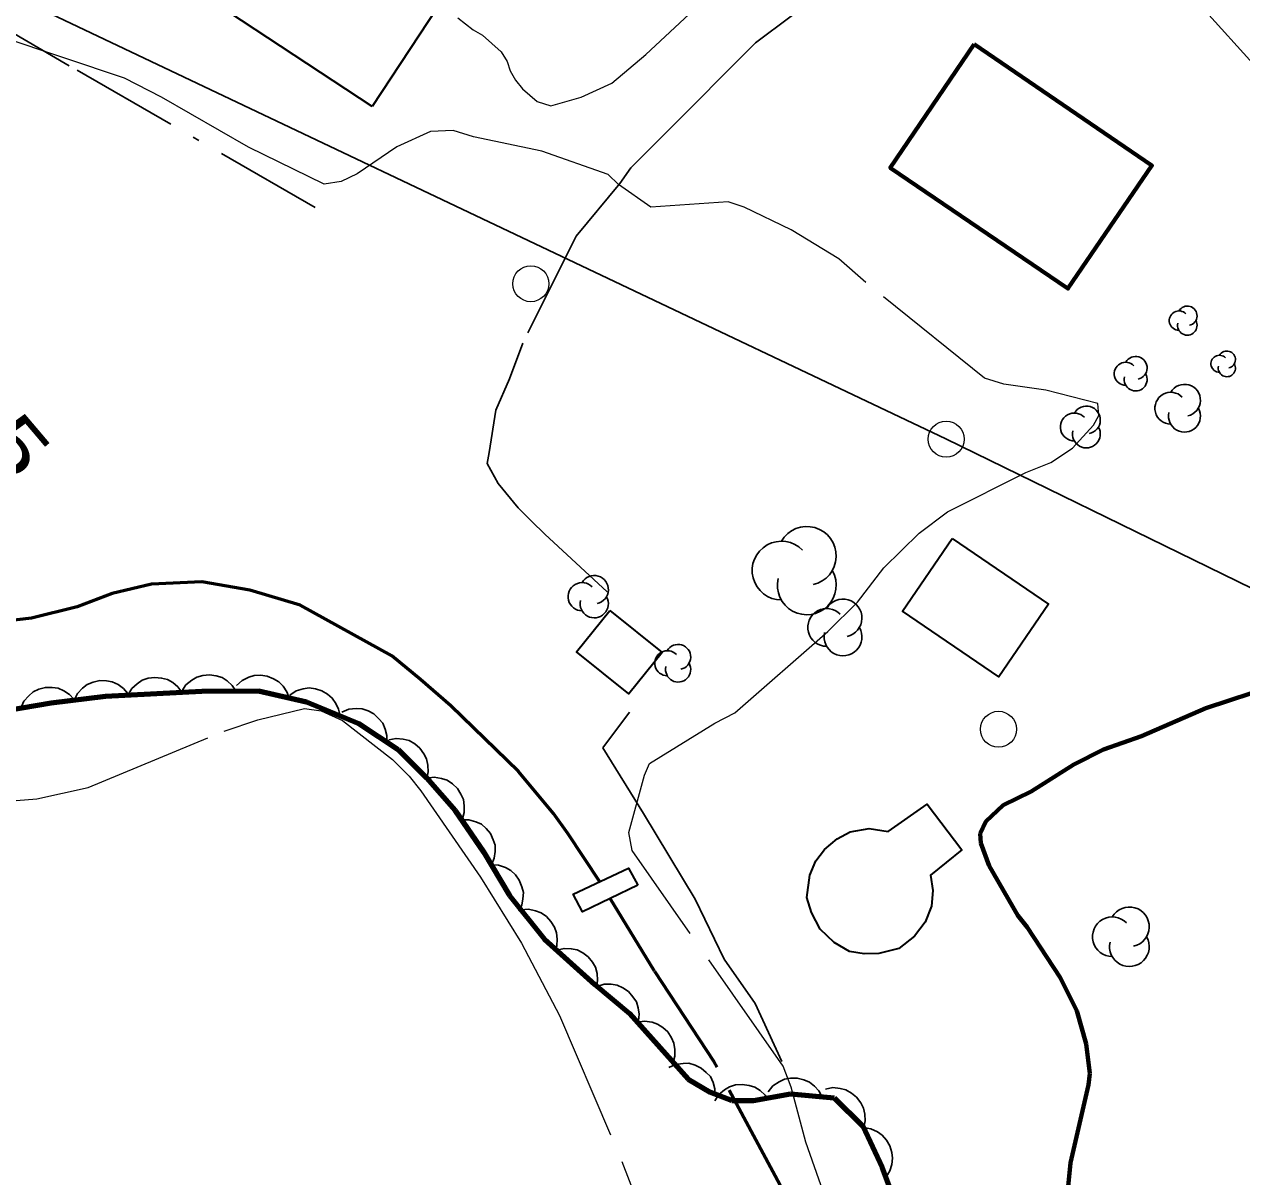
# Model space of a CAD drawing. Extents: x 386081 to 389416, y 5130568 to 5134082.
# Drawn here: x 388016.4 to 388083.9, y 5132546.6 to 5132610.6 of the extents above; entities that cross this region are included whole.
import ezdxf

# ---------------------------------------------------------------- set-up
doc = ezdxf.new("R2010")
doc.units = 0
doc.header["$LTSCALE"] = 1.2
for name, pattern in [('DASH_DOUBLE_DOT', [9.2, 5, -1.2, 0.3, -1.2, 0.3, -1.2]), ('DOT_DASHED', [7.7, 5, -1.2, 0.3, -1.2]), ('LONG_DASHED', [7.5, 6, -1.5])]:
    doc.linetypes.add(name, pattern=pattern)
for name, color, linetype, lineweight in [('19', 7, 'Continuous', 13), ('2', 7, 'Continuous', 13), ('22', 7, 'Continuous', 13), ('26', 7, 'Continuous', 35), ('3', 7, 'Continuous', 140), ('31', 7, 'Continuous', 70), ('36', 7, 'Continuous', 13), ('4', 7, 'DASH_DOUBLE_DOT', 53), ('41', 7, 'DOT_DASHED', 25), ('44', 7, 'Continuous', 25)]:
    doc.layers.add(name, color=color, linetype=linetype, lineweight=lineweight)

msp = doc.modelspace()

# ---------------------------------------------------------------- linework, layer by layer
at = {"layer": '19'}
msp.add_lwpolyline([(388040.44, 5132610.94), (388041.29, 5132610.28), (388041.81, 5132609.98), (388042.85, 5132609.05), (388043.19, 5132608.53), (388043.34, 5132608), (388043.64, 5132607.48), (388044.03, 5132607), (388044.84, 5132606.3), (388045.61, 5132606.07), (388047.29, 5132606.54), (388048.99, 5132607.32), (388050.87, 5132608.92), (388055.96, 5132613.67)], dxfattribs=at)
at = {"layer": '2'}
msp.add_lwpolyline([(388081.06, 5132612.29), (388085.44, 5132607.43), (388086.67, 5132605.96), (388087.35, 5132604.91), (388087.78, 5132603.74), (388087.91, 5132602.63), (388088.34, 5132602.08), (388088.77, 5132601.77), (388089.88, 5132601.28), (388091.24, 5132601.53), (388094.32, 5132601.79), (388095.86, 5132602.35), (388097.4, 5132603.16), (388100.42, 5132605.82), (388101.9, 5132606.93), (388104.18, 5132608.23), (388105.41, 5132608.73), (388106.58, 5132609.41), (388107.76, 5132610.46), (388109.97, 5132613.92)], dxfattribs=at)
at = {"layer": '2', "linetype": 'LONG_DASHED'}
for points in [[(388061.27, 5132544.25), (388059.75, 5132548.55), (388058.95, 5132551.59), (388058.5, 5132552.76), (388050.12, 5132564.74), (388049.94, 5132565.73), (388050.81, 5132568.92), (388051.08, 5132569.57), (388054.7, 5132571.8), (388055.82, 5132572.37), (388060.97, 5132576.88), (388062.62, 5132578.51), (388064.09, 5132580.42), (388066.05, 5132582.34), (388067.61, 5132583.53), (388071.96, 5132585.71), (388073.35, 5132586.26), (388074.55, 5132587.07), (388075.71, 5132588.33), (388076.01, 5132588.88), (388075.95, 5132589.54), (388073.08, 5132590.28), (388070.75, 5132590.62), (388069.67, 5132590.95), (388063.09, 5132596.25), (388061.58, 5132597.57), (388058.95, 5132599.18), (388056.33, 5132600.43), (388055.44, 5132600.74), (388051.16, 5132600.44), (388049.36, 5132601.7), (388048.78, 5132602.26), (388045.1, 5132603.54), (388041.31, 5132604.34), (388040.18, 5132604.69), (388038.92, 5132604.63), (388037.06, 5132603.78), (388034.86, 5132602.29), (388033.97, 5132601.86), (388033.03, 5132601.71), (388028.83, 5132603.76), (388024, 5132606.55), (388021.94, 5132607.59), (388015.16, 5132609.87)], [(388015.48, 5132567.47), (388017.09, 5132567.6), (388019.93, 5132568.23), (388027.48, 5132571.36), (388029.34, 5132571.98), (388031.94, 5132572.61), (388032.87, 5132572.49), (388034.04, 5132571.94), (388036.82, 5132569.79)], [(388036.82, 5132569.79), (388037.75, 5132568.86), (388038.4, 5132568.04), (388041.71, 5132563.26), (388043.98, 5132559.59), (388046.08, 5132555.58), (388049.55, 5132547.47), (388051.75, 5132541.79)]]:
    msp.add_lwpolyline(points, dxfattribs=at)
at = {"layer": '22', "linetype": 'LONG_DASHED', "lineweight": 70}
msp.add_lwpolyline([(388086.81, 5132574.24), (388081.96, 5132572.63), (388078.39, 5132571.08), (388076.28, 5132570.34), (388074.62, 5132569.51), (388072.26, 5132568.01), (388070.7, 5132567.24), (388069.74, 5132566.34), (388069.43, 5132565.67), (388069.47, 5132565.13), (388069.92, 5132563.88), (388071.52, 5132561.13), (388072.03, 5132560.47), (388073.86, 5132557.68), (388074.79, 5132555.84), (388075.32, 5132554), (388075.52, 5132552.36), (388075.45, 5132551.72), (388074.45, 5132547.4), (388074.17, 5132544.69)], dxfattribs=at)
at = {"layer": '26'}
msp.add_lwpolyline([(388050.43, 5132562.8), (388047.36, 5132561.33), (388046.84, 5132562.3), (388049.92, 5132563.76)], close=True, dxfattribs=at)
at = {"layer": '31', "lineweight": 35}
for points in [[(388035.7, 5132606.03), (388021.95, 5132615.09), (388025.58, 5132620.59), (388039.34, 5132611.55)], [(388067.87, 5132582.05), (388073.22, 5132578.41), (388070.47, 5132574.38), (388065.12, 5132578.01)], [(388048.88, 5132578.05), (388051.78, 5132575.72), (388049.93, 5132573.42), (388047.03, 5132575.75)], [(388063.8, 5132559.01), (388063, 5132559), (388062.18, 5132559.13), (388061.32, 5132559.63), (388060.55, 5132560.36), (388060.07, 5132561.3), (388059.82, 5132562.13), (388059.98, 5132563.36), (388060.31, 5132564.15), (388060.8, 5132564.79), (388061.5, 5132565.38), (388062.21, 5132565.76), (388063.27, 5132565.95), (388064.33, 5132565.79), (388066.48, 5132567.3), (388068.42, 5132564.76), (388066.68, 5132563.37), (388066.8, 5132562.51), (388066.72, 5132561.65), (388066.37, 5132560.76), (388065.78, 5132559.97), (388064.92, 5132559.3)]]:
    msp.add_lwpolyline(points, close=True, dxfattribs=at)
at = {"layer": '31'}
msp.add_lwpolyline([(388069.1, 5132609.48), (388078.96, 5132602.75), (388074.3, 5132595.92), (388064.44, 5132602.63)], close=True, dxfattribs=at)
at = {"layer": '36', "lineweight": 25}
msp.add_lwpolyline([(387737.65, 5132640.07), (387761.57, 5132662.08), (387796.75, 5132640.73), (387837.73, 5132629.42), (387876.02, 5132653.88), (387905.18, 5132676.93), (387941.93, 5132647.03), (388004.64, 5132617.46), (388067.52, 5132587.58), (388129.01, 5132557.53), (388159.69, 5132610.01), (388184.51, 5132651.37), (388290.36, 5132826.58), (388312.34, 5132873.88), (388333.97, 5132918.51)], dxfattribs=at)
at = {"layer": '36'}
for centre in [(388044.498, 5132596.19), (388067.538, 5132587.56), (388070.448, 5132571.46)]:
    msp.add_circle(centre, 1, dxfattribs=at)
at = {"layer": '4'}
for points in [[(388048.33, 5132563), (388046.54, 5132565.67), (388045.75, 5132566.78), (388043.82, 5132569.11), (388040.06, 5132572.77), (388038.37, 5132574.22), (388036.79, 5132575.54), (388031.7, 5132578.34), (388028.91, 5132579.18), (388026.24, 5132579.65), (388023.45, 5132579.51), (388021.27, 5132579), (388019.32, 5132578.26), (388016.78, 5132577.63), (388014.59, 5132577.38)], [(388072.82, 5132522.21), (388070.87, 5132521.28), (388064.42, 5132533.23), (388058.34, 5132546.15), (388054.67, 5132553), (388051.36, 5132558.03), (388048.89, 5132562.07)]]:
    msp.add_lwpolyline(points, dxfattribs=at)
at = {"layer": '41'}
for points in [[(388032.52, 5132600.42), (388018.88, 5132608.29), (388005.16, 5132616.26)], [(388063.14, 5132614.26), (388061.28, 5132612.9), (388058.94, 5132611.04), (388056.96, 5132609.56), (388055.23, 5132607.82), (388053.63, 5132606.21), (388052.27, 5132604.85), (388050.91, 5132603.49), (388050.04, 5132602.62), (388049.43, 5132601.76), (388047.02, 5132598.83), (388044.05, 5132592.89), (388043.31, 5132590.91), (388042.56, 5132589.18), (388042.19, 5132586.83), (388042.07, 5132586.22), (388042.69, 5132585.11), (388043.8, 5132583.75), (388044.54, 5132583.01), (388045.28, 5132582.28), (388048.74, 5132579.08)], [(388049.98, 5132572.41), (388048.49, 5132570.43), (388050.75, 5132566.78), (388053.62, 5132562.03), (388055.22, 5132558.7), (388056.95, 5132556.24), (388058.43, 5132553.03)]]:
    msp.add_lwpolyline(points, dxfattribs=at)
at = {"layer": '44'}
for points in [[(388019.15, 5132573.08), (388019.34, 5132573.45), (388019.62, 5132573.75), (388019.88, 5132573.95), (388020.21, 5132574.08), (388020.57, 5132574.16), (388020.95, 5132574.14), (388021.27, 5132574.1), (388021.59, 5132573.94), (388021.89, 5132573.72), (388022.13, 5132573.45)], [(388022.14, 5132573.36), (388022.35, 5132573.72), (388022.65, 5132573.99), (388022.93, 5132574.18), (388023.26, 5132574.29), (388023.63, 5132574.34), (388024.01, 5132574.3), (388024.33, 5132574.22), (388024.63, 5132574.05), (388024.91, 5132573.81), (388025.13, 5132573.52)], [(388025.13, 5132573.57), (388025.36, 5132573.92), (388025.68, 5132574.18), (388025.96, 5132574.35), (388026.3, 5132574.44), (388026.66, 5132574.48), (388027.04, 5132574.42), (388027.36, 5132574.33), (388027.65, 5132574.14), (388027.93, 5132573.89), (388028.13, 5132573.59)], [(388028.16, 5132573.89), (388028.47, 5132574.17), (388028.84, 5132574.35), (388029.15, 5132574.45), (388029.5, 5132574.46), (388029.87, 5132574.41), (388030.22, 5132574.26), (388030.51, 5132574.1), (388030.75, 5132573.85), (388030.96, 5132573.54), (388031.08, 5132573.2)], [(388016.19, 5132572.64), (388016.36, 5132573.02), (388016.63, 5132573.32), (388016.88, 5132573.54), (388017.2, 5132573.68), (388017.56, 5132573.78), (388017.94, 5132573.78), (388018.26, 5132573.74), (388018.59, 5132573.6), (388018.9, 5132573.39), (388019.14, 5132573.13)], [(388031.13, 5132573.36), (388031.48, 5132573.59), (388031.87, 5132573.7), (388032.2, 5132573.76), (388032.55, 5132573.71), (388032.9, 5132573.6), (388033.22, 5132573.4), (388033.48, 5132573.19), (388033.68, 5132572.9), (388033.83, 5132572.57), (388033.91, 5132572.21)], [(388034.01, 5132572.41), (388034.4, 5132572.57), (388034.8, 5132572.61), (388035.13, 5132572.59), (388035.46, 5132572.48), (388035.79, 5132572.31), (388036.07, 5132572.04), (388036.28, 5132571.8), (388036.42, 5132571.47), (388036.51, 5132571.11), (388036.51, 5132570.75)], [(388036.61, 5132570.87), (388037.02, 5132570.95), (388037.42, 5132570.91), (388037.74, 5132570.83), (388038.05, 5132570.65), (388038.33, 5132570.42), (388038.55, 5132570.1), (388038.71, 5132569.82), (388038.78, 5132569.47), (388038.8, 5132569.1), (388038.73, 5132568.75)], [(388038.73, 5132568.75), (388039.14, 5132568.8), (388039.54, 5132568.73), (388039.86, 5132568.63), (388040.15, 5132568.43), (388040.42, 5132568.18), (388040.62, 5132567.85), (388040.76, 5132567.56), (388040.8, 5132567.21), (388040.79, 5132566.84), (388040.7, 5132566.49)], [(388040.64, 5132566.44), (388041.06, 5132566.44), (388041.45, 5132566.33), (388041.75, 5132566.19), (388042.02, 5132565.96), (388042.25, 5132565.68), (388042.41, 5132565.33), (388042.52, 5132565.02), (388042.52, 5132564.67), (388042.47, 5132564.3), (388042.33, 5132563.97)], [(388042.29, 5132563.94), (388042.71, 5132563.92), (388043.09, 5132563.78), (388043.38, 5132563.62), (388043.64, 5132563.38), (388043.85, 5132563.08), (388043.99, 5132562.72), (388044.08, 5132562.41), (388044.06, 5132562.05), (388043.99, 5132561.69), (388043.83, 5132561.37)], [(388043.95, 5132561.44), (388044.36, 5132561.48), (388044.76, 5132561.39), (388045.07, 5132561.28), (388045.36, 5132561.07), (388045.61, 5132560.8), (388045.8, 5132560.47), (388045.92, 5132560.17), (388045.96, 5132559.82), (388045.93, 5132559.45), (388045.82, 5132559.1)], [(388045.93, 5132559.2), (388046.34, 5132559.3), (388046.74, 5132559.28), (388047.07, 5132559.22), (388047.38, 5132559.06), (388047.67, 5132558.83), (388047.91, 5132558.53), (388048.08, 5132558.25), (388048.17, 5132557.91), (388048.2, 5132557.54), (388048.15, 5132557.19)], [(388048.16, 5132557.19), (388048.56, 5132557.31), (388048.96, 5132557.31), (388049.29, 5132557.26), (388049.61, 5132557.11), (388049.91, 5132556.9), (388050.16, 5132556.61), (388050.35, 5132556.34), (388050.45, 5132556), (388050.5, 5132555.64), (388050.47, 5132555.28)], [(388050.4, 5132555.21), (388050.81, 5132555.26), (388051.22, 5132555.2), (388051.53, 5132555.1), (388051.82, 5132554.91), (388052.09, 5132554.66), (388052.3, 5132554.33), (388052.44, 5132554.04), (388052.49, 5132553.69), (388052.49, 5132553.32), (388052.4, 5132552.97)], [(388052.16, 5132552.68), (388052.53, 5132552.86), (388052.94, 5132552.91), (388053.27, 5132552.92), (388053.61, 5132552.82), (388053.94, 5132552.66), (388054.23, 5132552.41), (388054.46, 5132552.18), (388054.61, 5132551.86), (388054.71, 5132551.5), (388054.73, 5132551.14)], [(388054.7, 5132550.84), (388054.93, 5132551.19), (388055.24, 5132551.45), (388055.52, 5132551.62), (388055.86, 5132551.72), (388056.23, 5132551.75), (388056.61, 5132551.69), (388056.92, 5132551.6), (388057.22, 5132551.41), (388057.49, 5132551.16), (388057.7, 5132550.87)], [(388057.67, 5132551.34), (388057.93, 5132551.67), (388058.27, 5132551.89), (388058.57, 5132552.04), (388058.91, 5132552.1), (388059.28, 5132552.1), (388059.65, 5132552), (388059.96, 5132551.88), (388060.23, 5132551.66), (388060.48, 5132551.39), (388060.65, 5132551.07)], [(388060.85, 5132551.49), (388061.26, 5132551.57), (388061.66, 5132551.53), (388061.98, 5132551.45), (388062.29, 5132551.27), (388062.57, 5132551.04), (388062.8, 5132550.73), (388062.96, 5132550.44), (388063.03, 5132550.1), (388063.04, 5132549.73), (388062.98, 5132549.37)], [(388062.95, 5132549.35), (388063.36, 5132549.29), (388063.73, 5132549.11), (388064, 5132548.93), (388064.23, 5132548.66), (388064.42, 5132548.34), (388064.52, 5132547.97), (388064.57, 5132547.65), (388064.52, 5132547.3), (388064.41, 5132546.95), (388064.23, 5132546.64)]]:
    msp.add_lwpolyline(points, dxfattribs=at)
at = {"layer": '44', "linetype": 'DOT_DASHED', "lineweight": 90}
msp.add_lwpolyline([(388014.6, 5132572.37), (388017.87, 5132572.92), (388020.9, 5132573.3), (388026.24, 5132573.58), (388029.39, 5132573.6), (388032.05, 5132572.98), (388034.96, 5132571.78), (388037.14, 5132570.34), (388038.71, 5132568.77), (388040.29, 5132566.96), (388041.86, 5132564.66), (388043.31, 5132562.24), (388045.25, 5132559.82), (388048.04, 5132557.29), (388049.97, 5132555.69), (388053.23, 5132552.04), (388054.44, 5132551.32), (388055.65, 5132550.85), (388056.86, 5132550.86), (388058.91, 5132551.23), (388061.33, 5132551.01), (388062.91, 5132549.44), (388063.99, 5132547.14), (388065.32, 5132543.63)], dxfattribs=at)
at = {"layer": '44'}
for centre, radius, start, end in [((388080.925, 5132594.412), 0.539, 282.26917, 149.72626), ((388080.925, 5132594.412), 0.539, 282.26917, 149.72626), ((388080.462, 5132594.142), 0.539, 44.11537, 269.80396), ((388080.462, 5132594.142), 0.539, 44.11537, 269.80396), ((388080.925, 5132593.873), 0.539, 166.93686, 29.62122), ((388080.925, 5132593.873), 0.539, 166.93686, 29.62122), ((388082.71, 5132591.741), 0.476, 44.11537, 269.80396), ((388082.71, 5132591.741), 0.476, 44.11537, 269.80396), ((388083.119, 5132591.979), 0.476, 282.26917, 149.72626), ((388083.119, 5132591.979), 0.476, 282.26917, 149.72626), ((388077.508, 5132591.194), 0.638, 44.11537, 269.80396), ((388077.508, 5132591.194), 0.638, 44.11537, 269.80396), ((388078.057, 5132591.514), 0.638, 282.26917, 149.72626), ((388078.057, 5132591.514), 0.638, 282.26917, 149.72626), ((388083.119, 5132591.503), 0.476, 166.93686, 29.62122), ((388083.119, 5132591.503), 0.476, 166.93686, 29.62122), ((388078.057, 5132590.875), 0.638, 166.93686, 29.62122), ((388078.057, 5132590.875), 0.638, 166.93686, 29.62122), ((388080.769, 5132589.722), 0.884, 282.26917, 149.72626), ((388080.769, 5132589.722), 0.884, 282.26917, 149.72626), ((388080.009, 5132589.28), 0.884, 44.11537, 269.80396), ((388080.009, 5132589.28), 0.884, 44.11537, 269.80396), ((388074.658, 5132588.238), 0.774, 44.11537, 269.80396), ((388074.658, 5132588.238), 0.774, 44.11537, 269.80396), ((388075.323, 5132588.625), 0.774, 282.26917, 149.72626), ((388075.323, 5132588.625), 0.774, 282.26917, 149.72626), ((388080.769, 5132588.838), 0.884, 166.93686, 29.62122), ((388080.769, 5132588.838), 0.884, 166.93686, 29.62122), ((388075.323, 5132587.851), 0.774, 166.93686, 29.62122), ((388075.323, 5132587.851), 0.774, 166.93686, 29.62122), ((388059.811, 5132581.083), 1.631, 282.26917, 149.72626), ((388058.408, 5132580.267), 1.631, 44.11537, 269.80396), ((388059.811, 5132579.451), 1.631, 166.93686, 29.62122), ((388047.344, 5132578.818), 0.782, 44.11537, 269.80396), ((388048.016, 5132579.209), 0.782, 282.26917, 149.72626), ((388048.016, 5132578.427), 0.782, 166.93686, 29.62122), ((388060.915, 5132577.114), 1.05, 44.11537, 269.80396), ((388061.819, 5132577.639), 1.05, 282.26917, 149.72626), ((388061.819, 5132576.589), 1.05, 166.93686, 29.62122), ((388052.671, 5132575.474), 0.697, 282.26917, 149.72626), ((388052.072, 5132575.126), 0.697, 44.11537, 269.80396), ((388052.671, 5132574.778), 0.697, 166.93686, 29.62122), ((388077.71, 5132560.495), 1.101, 282.26917, 149.72626), ((388076.763, 5132559.945), 1.101, 44.11537, 269.80396), ((388077.71, 5132559.395), 1.101, 166.93686, 29.62122)]:
    msp.add_arc(centre, radius, start, end, dxfattribs=at)

# ---------------------------------------------------------------- texts
at = {"layer": '3', "width": 1.35}
msp.add_text('13,5   ', height=3, rotation=310.294, dxfattribs=at).set_placement((388008.97, 5132593.11))

doc.saveas('drawing.dxf')
